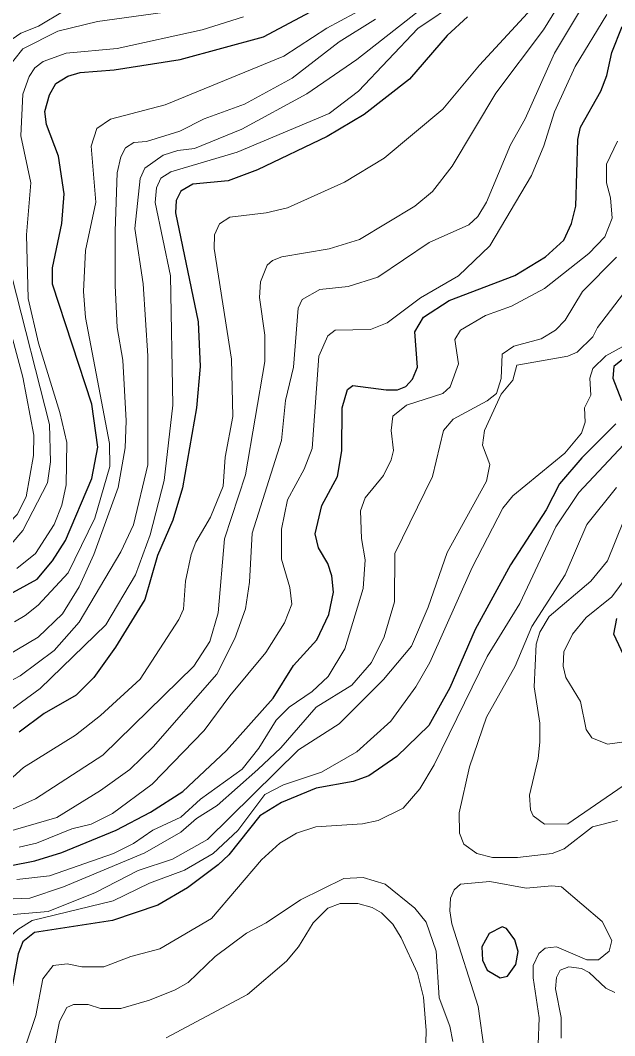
# Model space of a CAD drawing. Extents: x 577 to 602.9, y 7483.8 to 7511.6.
# Drawn here: x 585.016 to 585.923, y 7484.708 to 7486.258 of the extents above; entities that cross this region are included whole.
import ezdxf

# ---------------------------------------------------------------- set-up
doc = ezdxf.new("R2010")
doc.units = 0
doc.header["$LTSCALE"] = 0.032
doc.layers.add('1', color=7, linetype='Continuous', lineweight=25)
doc.layers.add('2', color=7, linetype='Continuous', lineweight=13)

msp = doc.modelspace()

# ---------------------------------------------------------------- linework, layer by layer
at = {"layer": '1'}
for points in [[(584.7445, 7485.2779), (584.8469, 7485.3296), (584.9886, 7485.3757), (585.0411, 7485.4051), (585.0649, 7485.4329), (585.0848, 7485.464), (585.1246, 7485.5586), (585.1341, 7485.6063), (585.1246, 7485.6723), (585.0649, 7485.8552), (585.0649, 7485.8806), (585.0792, 7485.9482), (585.0824, 7485.9935), (585.0737, 7486.0508), (585.0554, 7486.0993), (585.053, 7486.1192), (585.0602, 7486.1446), (585.0697, 7486.1621), (585.088, 7486.1733), (585.1071, 7486.1788), (585.1588, 7486.1828), (585.2597, 7486.1987), (585.387, 7486.2329), (585.4824, 7486.2838)], [(585.6979, 7486.2639), (585.6669, 7486.2353), (585.6096, 7486.1685), (585.5404, 7486.1144), (585.484, 7486.081), (585.3774, 7486.0301), (585.3329, 7486.0134), (585.2788, 7486.0079), (585.2605, 7485.9975), (585.2534, 7485.9832), (585.2526, 7485.9641), (585.2868, 7485.7979), (585.29, 7485.7295), (585.2844, 7485.6667), (585.2629, 7485.5443), (585.2486, 7485.495), (585.2248, 7485.4409), (585.2057, 7485.3741), (585.1611, 7485.3009), (585.1278, 7485.2548), (585.1007, 7485.2278), (585.0522, 7485.2), (585.014, 7485.1713)], [(584.9989, 7484.967), (585.0379, 7484.9749), (585.0792, 7484.9876), (585.1619, 7485.0218), (585.2144, 7485.0489), (585.2637, 7485.0807), (585.3305, 7485.1435), (585.4013, 7485.223), (585.4323, 7485.2731), (585.4681, 7485.3121), (585.4864, 7485.351), (585.4935, 7485.3852), (585.4911, 7485.4099), (585.4848, 7485.429), (585.4705, 7485.4528), (585.4657, 7485.4743), (585.476, 7485.5172), (585.4999, 7485.5618), (585.5063, 7485.6007), (585.507, 7485.6667), (585.515, 7485.6946), (585.523, 7485.7009), (585.5738, 7485.6938), (585.5913, 7485.6938), (585.6041, 7485.6993), (585.6144, 7485.7105), (585.6216, 7485.7288), (585.6176, 7485.7828), (585.6311, 7485.8051), (585.6701, 7485.8305), (585.7703, 7485.8687), (585.8172, 7485.8973), (585.845, 7485.9228), (585.8569, 7485.9482), (585.8633, 7485.9745), (585.8665, 7486.0762), (585.8704, 7486.0953), (585.9015, 7486.1502), (585.911, 7486.174), (585.9182, 7486.209), (585.9341, 7486.2488)], [(585.9372, 7485.7423), (585.9213, 7485.7295), (585.9197, 7485.7121), (585.9333, 7485.6779)], [(585.9245, 7485.6421), (585.8728, 7485.5904), (585.8386, 7485.5506), (585.818, 7485.5109), (585.7639, 7485.4266), (585.7098, 7485.328), (585.6709, 7485.2389), (585.639, 7485.1817), (585.5905, 7485.134), (585.5476, 7485.1045), (585.5237, 7485.0958), (585.4673, 7485.0855), (585.414, 7485.064), (585.3814, 7485.0433), (585.3337, 7484.9837), (585.3178, 7484.9686), (585.2709, 7484.9336), (585.2256, 7484.9073), (585.1564, 7484.8835), (585.0371, 7484.8652), (585.0196, 7484.8509), (585.0124, 7484.8326), (584.9989, 7484.7602), (584.9687, 7484.6966)], [(585.9436, 7485.2731), (585.9213, 7485.3208), (585.9261, 7485.3447)]]:
    msp.add_lwpolyline(points, dxfattribs=at)
msp.add_lwpolyline([(585.7753, 7484.8363), (585.7703, 7484.8541), (585.7575, 7484.8716), (585.7512, 7484.8739), (585.7313, 7484.8636), (585.7202, 7484.8437), (585.721, 7484.823), (585.7281, 7484.8079), (585.748, 7484.796), (585.7591, 7484.7984), (585.7718, 7484.8167)], close=True, dxfattribs=at)
at = {"layer": '2'}
for points in [[(585.9285, 7486.7172), (585.9197, 7486.7052), (585.9174, 7486.6949), (585.9166, 7486.6313), (585.8975, 7486.5693), (585.8681, 7486.504), (585.814, 7486.4349), (585.752, 7486.3689), (585.6868, 7486.3227), (585.5293, 7486.1987), (585.453, 7486.1462), (585.3536, 7486.0921), (585.2812, 7486.0627), (585.2558, 7486.0595), (585.2335, 7486.0524), (585.2057, 7486.0325), (585.1985, 7486.0166), (585.1906, 7485.9403), (585.2033, 7485.856), (585.2104, 7485.7462), (585.2104, 7485.5793), (585.1882, 7485.4878), (585.1691, 7485.4465)], [(586.0915, 7486.5351), (585.8339, 7486.2758), (585.814, 7486.244), (585.7416, 7486.147), (585.6748, 7486.0357), (585.6446, 7485.9967), (585.6176, 7485.9745), (585.5333, 7485.9236), (585.4872, 7485.9093), (585.4148, 7485.8973), (585.4005, 7485.8918), (585.3925, 7485.8846), (585.3822, 7485.8592), (585.3806, 7485.8353), (585.3886, 7485.7773), (585.3886, 7485.7375), (585.3591, 7485.5641), (585.3273, 7485.4663)], [(585.3655, 7485.4003), (585.3695, 7485.4751), (585.414, 7485.6166), (585.4204, 7485.6779), (585.4323, 7485.7288), (585.4395, 7485.8186), (585.4458, 7485.8321), (585.4729, 7485.8472), (585.5158, 7485.852), (585.5611, 7485.8663), (585.6398, 7485.9188), (585.7003, 7485.9458), (585.7138, 7485.9586), (585.7273, 7485.9808), (585.7639, 7486.0683), (585.7862, 7486.108), (585.8307, 7486.2082), (585.8689, 7486.2719), (585.9253, 7486.3339)], [(585.686, 7486.2886), (585.6223, 7486.2456), (585.5317, 7486.1502), (585.4872, 7486.116), (585.3464, 7486.0572), (585.2454, 7486.0269), (585.2303, 7486.0174), (585.2232, 7486.0023), (585.2216, 7485.98), (585.2446, 7485.8679), (585.2486, 7485.6707), (585.2351, 7485.5554), (585.2136, 7485.4727), (585.1914, 7485.4115), (585.146, 7485.3351), (585.0458, 7485.2381), (584.9806, 7485.1904)], [(585.3217, 7486.2824), (585.1333, 7486.2567), (585.0729, 7486.2416), (585.0196, 7486.2146), (584.9918, 7486.1804)], [(584.6061, 7485.2421), (584.63, 7485.2699), (584.6729, 7485.3041), (584.7063, 7485.3216), (584.7373, 7485.3526), (584.7938, 7485.3836), (584.8614, 7485.4075), (584.9608, 7485.452), (585.0109, 7485.5037), (585.0244, 7485.5308), (585.0355, 7485.5936), (585.0363, 7485.6246), (585.0196, 7485.7136), (584.9902, 7485.8218), (584.9822, 7485.9101), (584.9822, 7485.9665), (584.9791, 7485.9912), (584.9655, 7486.0317), (584.9719, 7486.1971), (584.9846, 7486.217), (585.0164, 7486.2385), (585.0435, 7486.2496), (585.0824, 7486.2727)], [(584.8868, 7484.9964), (585.0204, 7485.1173), (585.0999, 7485.1666), (585.1381, 7485.1968), (585.1985, 7485.2524), (585.2574, 7485.3431), (585.2645, 7485.359), (585.2677, 7485.4019), (585.2764, 7485.4425), (585.2836, 7485.4616), (585.3059, 7485.4997), (585.325, 7485.5467), (585.3281, 7485.5912), (585.3401, 7485.6532), (585.3377, 7485.7407), (585.3114, 7485.9101), (585.3122, 7485.9307), (585.3194, 7485.9474), (585.3353, 7485.9578), (585.391, 7485.9641), (585.4236, 7485.9721), (585.5102, 7486.011), (585.5707, 7486.0476), (585.6605, 7486.1224), (585.7162, 7486.19), (585.7957, 7486.2758)], [(585.546, 7486.2798), (585.4832, 7486.2464), (585.418, 7486.2035), (585.2367, 7486.1295), (585.1532, 7486.1073), (585.1325, 7486.0929), (585.1238, 7486.0659), (585.1309, 7485.9808), (585.115, 7485.9069), (585.1118, 7485.8441), (585.115, 7485.8043), (585.1516, 7485.6119), (585.1524, 7485.5769), (585.1293, 7485.4981), (585.0888, 7485.4147), (585.0427, 7485.3654), (585.0228, 7485.3495), (585.0069, 7485.3399)], [(585.911, 7486.2671), (585.8625, 7486.1876), (585.8307, 7486.1184), (585.8148, 7486.0667), (585.7957, 7486.0214), (585.7321, 7485.914), (585.6844, 7485.8679), (585.6263, 7485.8345), (585.5754, 7485.7963), (585.55, 7485.786), (585.4959, 7485.7852), (585.4848, 7485.7765), (585.4713, 7485.7454), (585.4609, 7485.6047), (585.449, 7485.5729), (585.4236, 7485.526), (585.414, 7485.4815), (585.414, 7485.4353), (585.4267, 7485.3924), (585.4299, 7485.3669), (585.4188, 7485.3383), (585.3902, 7485.293), (585.3353, 7485.227), (585.2963, 7485.1737), (585.2168, 7485.0918), (585.1564, 7485.0473), (585.1238, 7485.0306), (585.0944, 7485.0234), (585.0403, 7485.002), (585.014, 7484.9956)], [(584.9942, 7485.2874), (585.0427, 7485.3161), (585.08, 7485.3518), (585.1055, 7485.3932), (585.1278, 7485.4425), (585.1651, 7485.5451), (585.1755, 7485.6055), (585.1771, 7485.6468), (585.1723, 7485.7391), (585.1635, 7485.7892), (585.1604, 7485.8536), (585.1604, 7485.9363), (585.1635, 7486.0254), (585.1691, 7486.05), (585.1763, 7486.0635), (585.189, 7486.0715), (585.2081, 7486.0731), (585.259, 7486.089), (585.2963, 7486.108), (585.3576, 7486.1303), (585.4307, 7486.1701), (585.5023, 7486.2257), (585.5579, 7486.2599)], [(585.0276, 7485.8337), (585.0252, 7485.9307), (585.0315, 7486.0102), (585.0164, 7486.0818), (585.0196, 7486.1454), (585.0291, 7486.1725), (585.0379, 7486.186), (585.0506, 7486.1955), (585.0856, 7486.2082), (585.1635, 7486.2154), (585.2931, 7486.244), (585.356, 7486.2639)], [(585.9269, 7486.0739), (585.9102, 7486.0389), (585.9102, 7486.0102), (585.9166, 7485.9872), (585.919, 7485.9562), (585.9078, 7485.9275), (585.8832, 7485.9021), (585.8156, 7485.8488), (585.7655, 7485.8218), (585.7257, 7485.8075), (585.6876, 7485.7852)], [(585.5866, 7485.3701), (585.5874, 7485.4441), (585.6446, 7485.5618), (585.6613, 7485.6317), (585.6764, 7485.6492), (585.7281, 7485.6771), (585.7424, 7485.6882), (585.7496, 7485.7113), (585.7512, 7485.7486), (585.7687, 7485.7606), (585.8108, 7485.7717), (585.8323, 7485.7852), (585.8474, 7485.8003), (585.8736, 7485.8441), (585.9253, 7485.8965)], [(585.0029, 7485.8671), (585.0602, 7485.6413), (585.0618, 7485.584), (585.057, 7485.5522), (585.0196, 7485.4791), (584.987, 7485.4409)], [(585.9563, 7485.8671), (585.8967, 7485.7892), (585.8895, 7485.7749), (585.8657, 7485.7518), (585.8514, 7485.7454), (585.7734, 7485.7319), (585.7671, 7485.7089), (585.7496, 7485.6874), (585.7241, 7485.6317), (585.721, 7485.6095), (585.7321, 7485.5801), (585.7273, 7485.5546), (585.6669, 7485.4457), (585.6383, 7485.3622), (585.6128, 7485.3025), (585.5699, 7485.2516), (585.5023, 7485.1841), (585.4403, 7485.1443), (585.3011, 7485.0075), (585.2478, 7484.9773), (585.1953, 7484.9598), (585.1301, 7484.9264), (585.058, 7484.8972), (585.0045, 7484.893)], [(585.0101, 7485.421), (585.0387, 7485.4441), (585.0673, 7485.4886), (585.0792, 7485.518), (585.0856, 7485.549), (585.0864, 7485.6134), (585.0761, 7485.6596), (585.0435, 7485.7653), (585.0276, 7485.8337)], [(585.6876, 7485.7852), (585.6788, 7485.7709), (585.6844, 7485.7335), (585.6717, 7485.6985), (585.6605, 7485.6882), (585.6049, 7485.6707), (585.5842, 7485.654), (585.5818, 7485.6317), (585.585, 7485.6015), (585.5818, 7485.5872), (585.5699, 7485.5634), (585.542, 7485.5292), (585.5349, 7485.5093), (585.5365, 7485.4671), (585.542, 7485.4345), (585.5389, 7485.3908), (585.511, 7485.2986), (585.4856, 7485.2564), (585.4609, 7485.2334), (585.4259, 7485.2095), (585.4061, 7485.1896), (585.3798, 7485.1467), (585.3544, 7485.1149), (585.2908, 7485.0688), (585.2605, 7485.0417), (585.2176, 7485.0218), (585.1882, 7485.0012), (585.158, 7484.9861), (585.0602, 7484.9519), (585.0101, 7484.9463)], [(585.4172, 7485.091), (585.4752, 7485.1101), (585.5293, 7485.1411), (585.581, 7485.188), (585.6192, 7485.2405), (585.6406, 7485.2779), (585.705, 7485.4226), (585.752, 7485.5133), (585.7671, 7485.5323), (585.8466, 7485.5975), (585.872, 7485.6278), (585.8776, 7485.6445), (585.8768, 7485.6667), (585.8863, 7485.6858), (585.8848, 7485.7121), (585.8895, 7485.7264), (585.9094, 7485.7462), (585.9778, 7485.7836)], [(585.9364, 7485.6103), (585.8681, 7485.5371), (585.8331, 7485.4846), (585.7782, 7485.3677)], [(585.9722, 7485.5832), (585.9118, 7485.4329), (585.8863, 7485.4019), (585.8227, 7485.3479), (585.8084, 7485.324), (585.8029, 7485.3057), (585.7997, 7485.2405), (585.8084, 7485.1848), (585.8084, 7485.1562), (585.806, 7485.1308), (585.7925, 7485.0751), (585.7941, 7485.0529), (585.7981, 7485.0433), (585.8156, 7485.0306), (585.8514, 7485.0314), (585.9356, 7485.0894)], [(585.9269, 7485.0362), (585.8887, 7485.0266), (585.8458, 7484.9932), (585.8275, 7484.9861), (585.7742, 7484.9797), (585.7361, 7484.9797), (585.7122, 7484.9861), (585.6923, 7485.0004), (585.686, 7485.0171), (585.6852, 7485.0481), (585.7011, 7485.1181), (585.7273, 7485.1944), (585.771, 7485.2723), (585.7965, 7485.3328), (585.8474, 7485.4115), (585.88, 7485.4886), (585.9253, 7485.5451)], [(585.3273, 7485.4663), (585.3178, 7485.3534), (585.3051, 7485.3097), (585.2804, 7485.2723), (585.1413, 7485.1363), (585.0387, 7485.0695), (584.9496, 7485.0298)], [(585.1691, 7485.4465), (585.1055, 7485.3391), (585.0673, 7485.2962), (585.0156, 7485.2572), (584.9671, 7485.2318)], [(585.9651, 7485.4409), (585.9182, 7485.3781), (585.8792, 7485.3463), (585.8585, 7485.3208), (585.845, 7485.2938), (585.8442, 7485.2723), (585.8482, 7485.2548), (585.8704, 7485.2182), (585.8792, 7485.1753), (585.8879, 7485.1626), (585.9118, 7485.153), (585.9595, 7485.1594)], [(584.3938, 7484.6648), (584.4685, 7484.7149), (584.5234, 7484.7308), (584.6721, 7484.8294), (584.7373, 7484.8549), (584.7755, 7484.8747), (584.8471, 7484.9368), (584.868, 7484.96), (584.8978, 7484.9787), (584.9263, 7484.9927), (584.9926, 7485.0179), (585.0713, 7485.0409), (585.1381, 7485.0823), (585.1826, 7485.1141), (585.2184, 7485.1491), (585.3154, 7485.2596), (585.3432, 7485.3145), (585.3591, 7485.3598), (585.3655, 7485.4003)], [(584.6562, 7484.625), (584.7691, 7484.7117), (584.8582, 7484.7539), (584.8868, 7484.7785), (584.9083, 7484.8032), (584.9234, 7484.8302), (584.9401, 7484.8716), (584.9544, 7484.8922), (584.9743, 7484.9097), (584.9918, 7484.9161), (585.0299, 7484.9177), (585.0816, 7484.9352), (585.2057, 7484.9869), (585.2605, 7485.0187), (585.2844, 7485.0393), (585.3162, 7485.0592), (585.3782, 7485.1141), (585.4132, 7485.1475), (585.4673, 7485.2095), (585.5214, 7485.2429), (585.5516, 7485.2779), (585.5707, 7485.3168), (585.5866, 7485.3701)], [(585.7782, 7485.3677), (585.7281, 7485.2866), (585.647, 7485.1212), (585.6255, 7485.0847), (585.6001, 7485.0552), (585.5619, 7485.0362), (585.5381, 7485.0314), (585.4665, 7485.0266), (585.4371, 7485.0171), (585.4116, 7485.002), (585.3838, 7484.9765), (585.3075, 7484.8867), (585.2287, 7484.8405), (585.1842, 7484.8286), (585.1429, 7484.8127), (585.1095, 7484.8127), (585.0872, 7484.8175), (585.0657, 7484.8151), (585.0498, 7484.7944), (585.0395, 7484.7388), (585.0236, 7484.6918)], [(584.9258, 7484.7046), (584.9457, 7484.7316), (584.9862, 7484.8032), (585.0013, 7484.8604), (585.0117, 7484.87), (585.0339, 7484.8835), (585.1572, 7484.9137), (585.2128, 7484.9407), (585.2661, 7484.9606), (585.3098, 7484.9861), (585.3476, 7485.0213), (585.3886, 7485.0759), (585.4172, 7485.091)], [(585.0681, 7484.6934), (585.0753, 7484.7292), (585.0864, 7484.7507), (585.0967, 7484.7555), (585.119, 7484.7555), (585.1381, 7484.7491), (585.1691, 7484.7491), (585.2128, 7484.7618), (585.2518, 7484.7777), (585.2717, 7484.7889), (585.313, 7484.8286), (585.3607, 7484.8644), (585.391, 7484.8803), (585.4434, 7484.9153), (585.5094, 7484.9479), (585.5389, 7484.9495), (585.5723, 7484.9391), (585.6176, 7484.9026), (585.6351, 7484.8811), (585.6502, 7484.8366), (585.655, 7484.7658), (585.6709, 7484.7221), (585.6756, 7484.699)], [(585.7241, 7484.6831), (585.7146, 7484.7523), (585.674, 7484.8787), (585.6709, 7484.8986), (585.6724, 7484.9177), (585.678, 7484.9304), (585.6876, 7484.9391), (585.7321, 7484.9431), (585.7877, 7484.9328), (585.8267, 7484.9368), (585.8418, 7484.9352), (585.9038, 7484.8819), (585.9182, 7484.8533), (585.9142, 7484.8366), (585.8983, 7484.8238), (585.88, 7484.8238), (585.8339, 7484.8437), (585.8164, 7484.8413), (585.8068, 7484.8334), (585.7981, 7484.8151), (585.7981, 7484.796), (585.8076, 7484.7348), (585.806, 7484.6942)], [(585.6327, 7484.6211), (585.6351, 7484.7157), (585.6311, 7484.7666), (585.6216, 7484.8032), (585.5969, 7484.8572), (585.5842, 7484.8779), (585.5667, 7484.8954), (585.5524, 7484.9034), (585.5309, 7484.9097), (585.5039, 7484.9097), (585.4848, 7484.9026), (585.4625, 7484.8803), (585.4403, 7484.8437), (585.422, 7484.8215), (585.3623, 7484.7706), (585.2383, 7484.7046)], [(585.841, 7484.7038), (585.841, 7484.7356), (585.8323, 7484.7793), (585.8339, 7484.7968), (585.8394, 7484.8079), (585.853, 7484.8127), (585.872, 7484.8103), (585.884, 7484.804), (585.9094, 7484.7801), (585.9229, 7484.7737)]]:
    msp.add_lwpolyline(points, dxfattribs=at)

doc.saveas('drawing.dxf')
